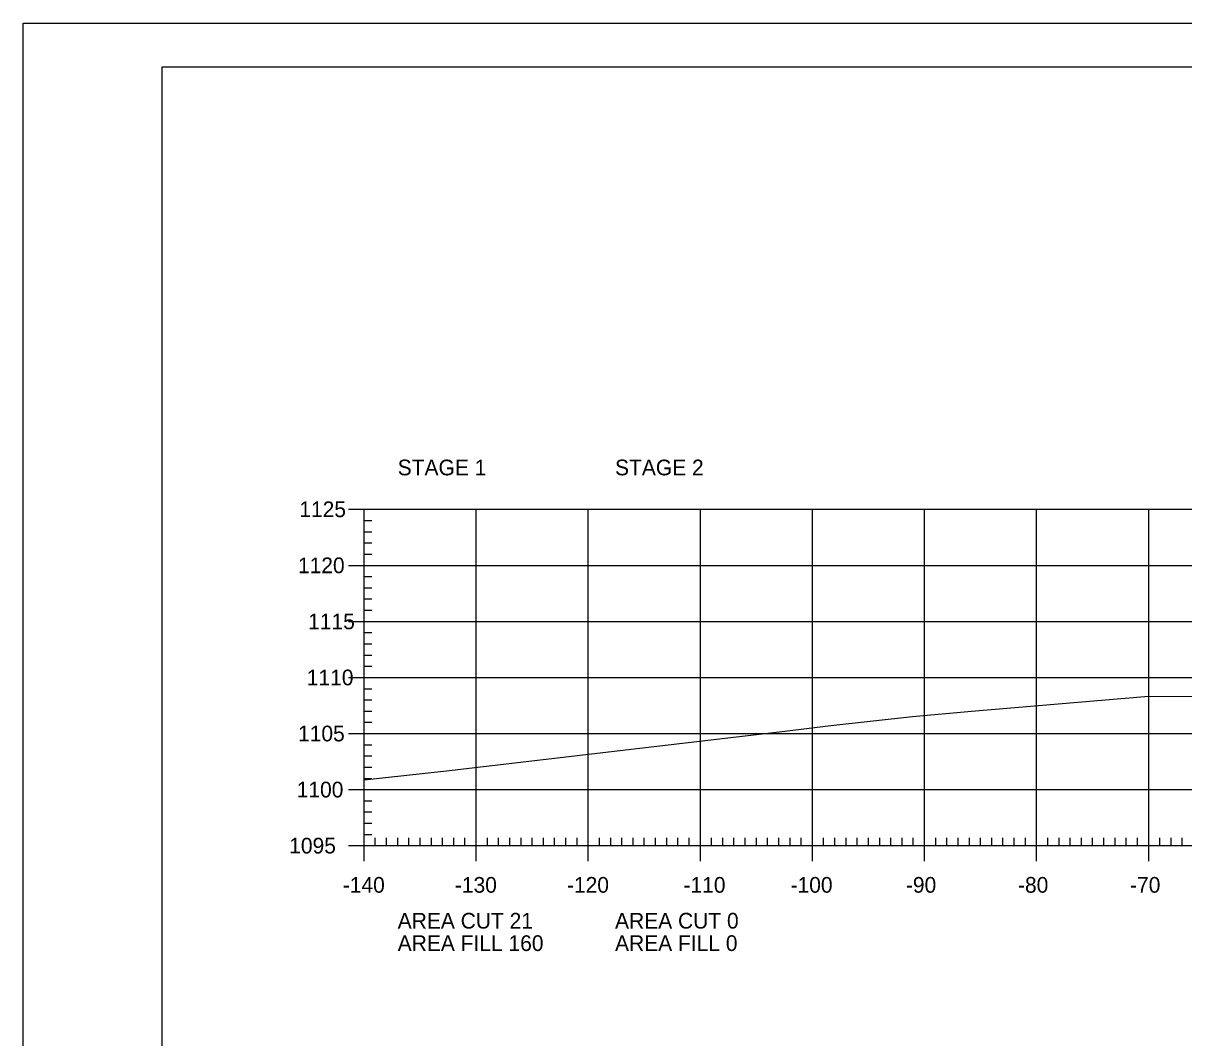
# Model space of a CAD drawing. Extents: x 1322838 to 1324533, y 339903 to 351025.
# Drawn here: x 1323533.3 to 1323636.9, y 349654.7 to 349745.2 of the extents above; entities that cross this region are included whole.
import ezdxf

# ---------------------------------------------------------------- set-up
doc = ezdxf.new("R2010")
doc.units = 0
for name, color, linetype in [('R_Axis', 7, 'Continuous'), ('R_Axis Annot', 7, 'Continuous'), ('R_Border', 7, 'Continuous'), ('R_Exist Surface', 7, 'Continuous'), ('R_Grid', 7, 'Continuous'), ('R_No Plot', 7, 'Continuous')]:
    doc.layers.add(name, color=color, linetype=linetype)

msp = doc.modelspace()

# ---------------------------------------------------------------- linework, layer by layer
at = {"layer": 'R_Axis'}
for p, q in [((1323562.32, 349701.89), (1323565.12, 349701.89)), ((1323563.72, 349671.89), (1323563.72, 349701.89)), ((1323563.72, 349700.89), (1323564.42, 349700.89)), ((1323563.72, 349699.89), (1323564.42, 349699.89)), ((1323563.72, 349698.89), (1323564.42, 349698.89)), ((1323563.72, 349697.89), (1323564.42, 349697.89)), ((1323562.32, 349696.89), (1323565.12, 349696.89)), ((1323563.72, 349695.89), (1323564.42, 349695.89)), ((1323563.72, 349694.89), (1323564.42, 349694.89)), ((1323563.72, 349693.89), (1323564.42, 349693.89)), ((1323563.72, 349692.89), (1323564.42, 349692.89)), ((1323562.32, 349691.89), (1323565.12, 349691.89)), ((1323563.72, 349690.89), (1323564.42, 349690.89)), ((1323563.72, 349689.89), (1323564.42, 349689.89)), ((1323563.72, 349688.89), (1323564.42, 349688.89)), ((1323563.72, 349687.89), (1323564.42, 349687.89)), ((1323562.32, 349686.89), (1323565.12, 349686.89)), ((1323563.72, 349685.89), (1323564.42, 349685.89)), ((1323563.72, 349684.89), (1323564.42, 349684.89)), ((1323563.72, 349683.89), (1323564.42, 349683.89)), ((1323563.72, 349682.89), (1323564.42, 349682.89)), ((1323562.32, 349681.89), (1323565.12, 349681.89)), ((1323563.72, 349680.89), (1323564.42, 349680.89)), ((1323563.72, 349679.89), (1323564.42, 349679.89)), ((1323563.72, 349678.89), (1323564.42, 349678.89)), ((1323563.72, 349677.89), (1323564.42, 349677.89)), ((1323562.32, 349676.89), (1323565.12, 349676.89)), ((1323563.72, 349675.89), (1323564.42, 349675.89)), ((1323563.72, 349674.89), (1323564.42, 349674.89)), ((1323563.72, 349673.89), (1323564.42, 349673.89)), ((1323563.72, 349670.49), (1323563.72, 349673.29)), ((1323573.72, 349670.49), (1323573.72, 349673.29)), ((1323583.72, 349670.49), (1323583.72, 349673.29)), ((1323593.72, 349670.49), (1323593.72, 349673.29)), ((1323603.72, 349670.49), (1323603.72, 349673.29)), ((1323613.72, 349670.49), (1323613.72, 349673.29)), ((1323623.72, 349670.49), (1323623.72, 349673.29)), ((1323633.72, 349670.49), (1323633.72, 349673.29)), ((1323563.72, 349672.89), (1323564.42, 349672.89)), ((1323564.72, 349671.89), (1323564.72, 349672.59)), ((1323565.72, 349671.89), (1323565.72, 349672.59)), ((1323566.72, 349671.89), (1323566.72, 349672.59)), ((1323567.72, 349671.89), (1323567.72, 349672.59)), ((1323568.72, 349671.89), (1323568.72, 349672.59)), ((1323569.72, 349671.89), (1323569.72, 349672.59)), ((1323570.72, 349671.89), (1323570.72, 349672.59)), ((1323571.72, 349671.89), (1323571.72, 349672.59)), ((1323572.72, 349671.89), (1323572.72, 349672.59)), ((1323574.72, 349671.89), (1323574.72, 349672.59)), ((1323575.72, 349671.89), (1323575.72, 349672.59)), ((1323576.72, 349671.89), (1323576.72, 349672.59)), ((1323577.72, 349671.89), (1323577.72, 349672.59)), ((1323578.72, 349671.89), (1323578.72, 349672.59)), ((1323579.72, 349671.89), (1323579.72, 349672.59)), ((1323580.72, 349671.89), (1323580.72, 349672.59)), ((1323581.72, 349671.89), (1323581.72, 349672.59)), ((1323582.72, 349671.89), (1323582.72, 349672.59)), ((1323584.72, 349671.89), (1323584.72, 349672.59)), ((1323585.72, 349671.89), (1323585.72, 349672.59)), ((1323586.72, 349671.89), (1323586.72, 349672.59)), ((1323587.72, 349671.89), (1323587.72, 349672.59)), ((1323588.72, 349671.89), (1323588.72, 349672.59)), ((1323589.72, 349671.89), (1323589.72, 349672.59)), ((1323590.72, 349671.89), (1323590.72, 349672.59)), ((1323591.72, 349671.89), (1323591.72, 349672.59)), ((1323592.72, 349671.89), (1323592.72, 349672.59)), ((1323594.72, 349671.89), (1323594.72, 349672.59)), ((1323595.72, 349671.89), (1323595.72, 349672.59)), ((1323596.72, 349671.89), (1323596.72, 349672.59)), ((1323597.72, 349671.89), (1323597.72, 349672.59)), ((1323598.72, 349671.89), (1323598.72, 349672.59)), ((1323599.72, 349671.89), (1323599.72, 349672.59)), ((1323600.72, 349671.89), (1323600.72, 349672.59)), ((1323601.72, 349671.89), (1323601.72, 349672.59)), ((1323602.72, 349671.89), (1323602.72, 349672.59)), ((1323604.72, 349671.89), (1323604.72, 349672.59)), ((1323605.72, 349671.89), (1323605.72, 349672.59)), ((1323606.72, 349671.89), (1323606.72, 349672.59)), ((1323607.72, 349671.89), (1323607.72, 349672.59)), ((1323608.72, 349671.89), (1323608.72, 349672.59)), ((1323609.72, 349671.89), (1323609.72, 349672.59)), ((1323610.72, 349671.89), (1323610.72, 349672.59)), ((1323611.72, 349671.89), (1323611.72, 349672.59)), ((1323612.72, 349671.89), (1323612.72, 349672.59)), ((1323614.72, 349671.89), (1323614.72, 349672.59)), ((1323615.72, 349671.89), (1323615.72, 349672.59)), ((1323616.72, 349671.89), (1323616.72, 349672.59)), ((1323617.72, 349671.89), (1323617.72, 349672.59)), ((1323618.72, 349671.89), (1323618.72, 349672.59)), ((1323619.72, 349671.89), (1323619.72, 349672.59)), ((1323620.72, 349671.89), (1323620.72, 349672.59)), ((1323621.72, 349671.89), (1323621.72, 349672.59)), ((1323622.72, 349671.89), (1323622.72, 349672.59)), ((1323624.72, 349671.89), (1323624.72, 349672.59)), ((1323625.72, 349671.89), (1323625.72, 349672.59)), ((1323626.72, 349671.89), (1323626.72, 349672.59)), ((1323627.72, 349671.89), (1323627.72, 349672.59)), ((1323628.72, 349671.89), (1323628.72, 349672.59)), ((1323629.72, 349671.89), (1323629.72, 349672.59)), ((1323630.72, 349671.89), (1323630.72, 349672.59)), ((1323631.72, 349671.89), (1323631.72, 349672.59)), ((1323632.72, 349671.89), (1323632.72, 349672.59)), ((1323634.72, 349671.89), (1323634.72, 349672.59)), ((1323635.72, 349671.89), (1323635.72, 349672.59)), ((1323636.72, 349671.89), (1323636.72, 349672.59)), ((1323562.32, 349671.89), (1323565.12, 349671.89)), ((1323563.72, 349671.89), (1323843.72, 349671.89))]:
    msp.add_line(p, q, dxfattribs=at)
at = {"layer": 'R_Border'}
for p, q in [((1323545.72, 349741.35), (1323861.9, 349741.35)), ((1323545.72, 349535.89), (1323545.72, 349741.35))]:
    msp.add_line(p, q, dxfattribs=at)
at = {"layer": 'R_Exist Surface'}
msp.add_lwpolyline([(1323563.72, 349677.75), (1323571.07, 349678.57), (1323601.27, 349682.11), (1323605.36, 349682.61), (1323612.65, 349683.42), (1323617.91, 349683.89), (1323633.39, 349685.2), (1323638.07, 349685.23)], dxfattribs=at)
at = {"layer": 'R_Grid'}
for p, q in [((1323563.72, 349701.89), (1323843.72, 349701.89)), ((1323563.72, 349671.89), (1323563.72, 349701.89)), ((1323573.72, 349671.89), (1323573.72, 349701.89)), ((1323583.72, 349671.89), (1323583.72, 349701.89)), ((1323593.72, 349671.89), (1323593.72, 349701.89)), ((1323603.72, 349671.89), (1323603.72, 349701.89)), ((1323613.72, 349671.89), (1323613.72, 349701.89)), ((1323623.72, 349671.89), (1323623.72, 349701.89)), ((1323633.72, 349671.89), (1323633.72, 349701.89)), ((1323563.72, 349696.89), (1323843.72, 349696.89)), ((1323563.72, 349691.89), (1323843.72, 349691.89)), ((1323563.72, 349686.89), (1323843.72, 349686.89)), ((1323563.72, 349681.89), (1323843.72, 349681.89)), ((1323563.72, 349676.89), (1323843.72, 349676.89)), ((1323563.72, 349671.89), (1323843.72, 349671.89))]:
    msp.add_line(p, q, dxfattribs=at)
at = {"layer": 'R_No Plot'}
msp.add_line((1323533.31, 349745.25), (1323866.65, 349745.25), dxfattribs=at)
for points in [[(1323533.31, 349745.25), (1323866.65, 349745.25), (1323866.65, 349531.91), (1323533.31, 349531.91)], [(1323779.64, 349741.35), (1323799.26, 349741.35), (1323799.26, 349731.47), (1323815.37, 349731.47), (1323838.57, 349731.47), (1323838.57, 349698.8), (1323861.77, 349698.8), (1323861.9, 349535.89), (1323545.72, 349535.89), (1323545.72, 349741.35)]]:
    msp.add_lwpolyline(points, close=True, dxfattribs=at)

# ---------------------------------------------------------------- texts
at = {"layer": 'R_Axis Annot'}
for s, p in [('STAGE 1', (1323566.72, 349704.92)), ('STAGE 2', (1323586.11, 349704.92)), ('1125', (1323557.94, 349701.19)), ('1120', (1323557.82, 349696.19)), ('1115', (1323558.73, 349691.19)), ('1110', (1323558.61, 349686.19)), ('1105', (1323557.83, 349681.19)), ('1100', (1323557.71, 349676.19)), ('1095', (1323557.04, 349671.19)), ('-140', (1323561.82, 349667.69)), ('-130', (1323571.82, 349667.69)), ('-120', (1323581.82, 349667.69)), ('-110', (1323592.22, 349667.69)), ('-100', (1323601.77, 349667.69)), ('-90', (1323612.06, 349667.69)), ('-80', (1323622.06, 349667.69)), ('-70', (1323632.06, 349667.69)), ('AREA CUT 21', (1323566.72, 349664.49)), ('AREA CUT 0', (1323586.11, 349664.49)), ('AREA FILL 160', (1323566.72, 349662.49)), ('AREA FILL 0', (1323586.11, 349662.49))]:
    msp.add_text(s, height=1.4, dxfattribs=at).set_placement(p)

doc.saveas('drawing.dxf')
